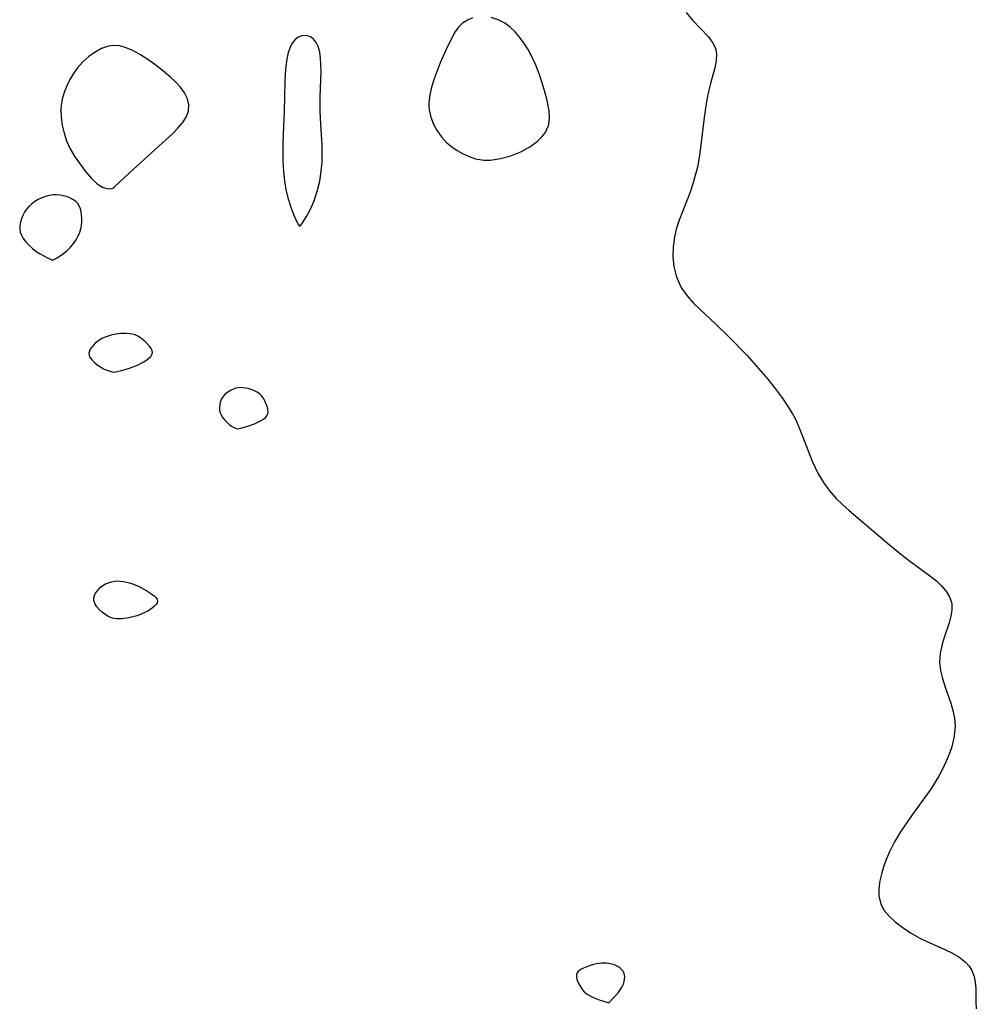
# Model space of a CAD drawing. Header units: metres. Extents: x 1073367 to 1082519, y 1569854 to 1574957.
# Tile 345 of 656: x 1076153 to 1076308, y 1573438 to 1573598. Entities that reach past the tile are written whole.
import ezdxf

# ---------------------------------------------------------------- set-up
doc = ezdxf.new("R2010")
doc.units = ezdxf.units.M
doc.layers.add('CGG_CurvaNivelLidar_v1', color=253, linetype='Continuous', lineweight=30)

msp = doc.modelspace()

# ---------------------------------------------------------------- linework, layer by layer
at = {"layer": 'CGG_CurvaNivelLidar_v1'}
for p, q in [((1076226.4844, 1573597.8624, 68), (1076225.6317, 1573597.5135, 68)), ((1076230.5985, 1573597.5578, 68), (1076229.4772, 1573597.9317, 68)), ((1076261.0049, 1573598.7043, 68), (1076261.9911, 1573597.5178, 68)), ((1076224.2025, 1573596.3302, 68), (1076223.6248, 1573595.5234, 68)), ((1076224.8648, 1573597.0047, 68), (1076224.2025, 1573596.3302, 68)), ((1076225.6317, 1573597.5135, 68), (1076224.8648, 1573597.0047, 68)), ((1076231.6716, 1573596.9892, 68), (1076230.5985, 1573597.5578, 68)), ((1076232.5343, 1573596.3481, 68), (1076231.6716, 1573596.9892, 68)), ((1076233.3402, 1573595.5905, 68), (1076232.5343, 1573596.3481, 68)), ((1076261.9911, 1573597.5178, 68), (1076264.6336, 1573594.788, 68)), ((1076198.2883, 1573594.7326, 68), (1076197.7784, 1573594.335, 68)), ((1076198.8441, 1573594.969, 68), (1076198.2883, 1573594.7326, 68)), ((1076199.5653, 1573595.015, 68), (1076198.8441, 1573594.969, 68)), ((1076200.2568, 1573594.7895, 68), (1076199.5653, 1573595.015, 68)), ((1076200.7574, 1573594.4103, 68), (1076200.2568, 1573594.7895, 68)), ((1076223.6248, 1573595.5234, 68), (1076223.1038, 1573594.6202, 68)), ((1076234.0928, 1573594.7396, 68), (1076233.3402, 1573595.5905, 68)), ((1076234.7921, 1573593.8122, 68), (1076234.0928, 1573594.7396, 68)), ((1076264.6336, 1573594.788, 68), (1076265.3109, 1573593.9033, 68)), ((1076167.5832, 1573593.2909, 68), (1076166.4551, 1573592.9016, 68)), ((1076168.4689, 1573593.4009, 68), (1076167.5832, 1573593.2909, 68)), ((1076169.3953, 1573593.3247, 68), (1076168.4689, 1573593.4009, 68)), ((1076170.4367, 1573593.0301, 68), (1076169.3953, 1573593.3247, 68)), ((1076197.012, 1573593.2154, 68), (1076196.6665, 1573592.2665, 68)), ((1076197.36, 1573593.8291, 68), (1076197.012, 1573593.2154, 68)), ((1076197.7784, 1573594.335, 68), (1076197.36, 1573593.8291, 68)), ((1076201.1803, 1573593.8818, 68), (1076200.7574, 1573594.4103, 68)), ((1076201.5092, 1573593.2293, 68), (1076201.1803, 1573593.8818, 68)), ((1076201.7606, 1573592.335, 68), (1076201.5092, 1573593.2293, 68)), ((1076223.1038, 1573594.6202, 68), (1076222.1489, 1573592.6502, 68)), ((1076235.4652, 1573592.7655, 68), (1076234.7921, 1573593.8122, 68)), ((1076265.3109, 1573593.9033, 68), (1076265.7444, 1573593.049, 68)), ((1076164.4008, 1573591.5898, 68), (1076163.4536, 1573590.7307, 68)), ((1076165.4062, 1573592.3231, 68), (1076164.4008, 1573591.5898, 68)), ((1076166.4551, 1573592.9016, 68), (1076165.4062, 1573592.3231, 68)), ((1076171.6049, 1573592.5165, 68), (1076170.4367, 1573593.0301, 68)), ((1076172.7775, 1573591.8654, 68), (1076171.6049, 1573592.5165, 68)), ((1076173.9449, 1573591.1167, 68), (1076172.7775, 1573591.8654, 68)), ((1076196.6665, 1573592.2665, 68), (1076196.43, 1573591.2003, 68)), ((1076201.8973, 1573591.3328, 68), (1076201.7606, 1573592.335, 68)), ((1076222.1489, 1573592.6502, 68), (1076221.2494, 1573590.576, 68)), ((1076236.1176, 1573591.5245, 68), (1076235.4652, 1573592.7655, 68)), ((1076236.7081, 1573590.2001, 68), (1076236.1176, 1573591.5245, 68)), ((1076265.7444, 1573593.049, 68), (1076265.8501, 1573592.707, 68)), ((1076265.8501, 1573592.707, 68), (1076265.9513, 1573592.0055, 68)), ((1076265.9513, 1573592.0055, 68), (1076265.8912, 1573590.9233, 68)), ((1076163.4536, 1573590.7307, 68), (1076162.5854, 1573589.7623, 68)), ((1076175.0958, 1573590.2989, 68), (1076173.9449, 1573591.1167, 68)), ((1076175.9745, 1573589.6256, 68), (1076175.0958, 1573590.2989, 68)), ((1076196.2738, 1573590.0248, 68), (1076196.1787, 1573588.7873, 68)), ((1076196.43, 1573591.2003, 68), (1076196.2738, 1573590.0248, 68)), ((1076201.955, 1573590.2507, 68), (1076201.8973, 1573591.3328, 68)), ((1076201.9642, 1573589.2907, 68), (1076201.955, 1573590.2507, 68)), ((1076221.2494, 1573590.576, 68), (1076220.7267, 1573589.2772, 68)), ((1076237.2594, 1573588.7839, 68), (1076236.7081, 1573590.2001, 68)), ((1076265.8912, 1573590.9233, 68), (1076265.6596, 1573589.7708, 68)), ((1076161.9169, 1573588.8467, 68), (1076161.3259, 1573587.8728, 68)), ((1076162.5854, 1573589.7623, 68), (1076161.9169, 1573588.8467, 68)), ((1076177.644, 1573588.2218, 68), (1076175.9745, 1573589.6256, 68)), ((1076196.1787, 1573588.7873, 68), (1076196.1233, 1573587.507, 68)), ((1076201.8372, 1573585.0582, 68), (1076201.9642, 1573589.2907, 68)), ((1076220.7267, 1573589.2772, 68), (1076220.2478, 1573587.9745, 68)), ((1076237.7577, 1573587.3288, 68), (1076237.2594, 1573588.7839, 68)), ((1076265.6596, 1573589.7708, 68), (1076264.9746, 1573587.2502, 68)), ((1076160.8156, 1573586.855, 68), (1076160.395, 1573585.8043, 68)), ((1076161.3259, 1573587.8728, 68), (1076160.8156, 1573586.855, 68)), ((1076178.4122, 1573587.5028, 68), (1076177.644, 1573588.2218, 68)), ((1076179.2301, 1573586.642, 68), (1076178.4122, 1573587.5028, 68)), ((1076196.1233, 1573587.507, 68), (1076196.0007, 1573582.7488, 68)), ((1076220.2478, 1573587.9745, 68), (1076219.8396, 1573586.6763, 68)), ((1076238.1886, 1573585.8863, 68), (1076237.7577, 1573587.3288, 68)), ((1076264.9746, 1573587.2502, 68), (1076264.6676, 1573585.9759, 68)), ((1076160.395, 1573585.8043, 68), (1076160.0799, 1573584.7291, 68)), ((1076179.9018, 1573585.749, 68), (1076179.2301, 1573586.642, 68)), ((1076180.3768, 1573584.78, 68), (1076179.9018, 1573585.749, 68)), ((1076219.5385, 1573585.3904, 68), (1076219.3925, 1573584.1257, 68)), ((1076219.8396, 1573586.6763, 68), (1076219.5385, 1573585.3904, 68)), ((1076238.537, 1573584.5063, 68), (1076238.1886, 1573585.8863, 68)), ((1076264.6676, 1573585.9759, 68), (1076264.3959, 1573584.6457, 68)), ((1076159.9083, 1573583.7599, 68), (1076159.8592, 1573583.0733, 68)), ((1076160.0799, 1573584.7291, 68), (1076159.9083, 1573583.7599, 68)), ((1076180.5903, 1573583.7792, 68), (1076180.3768, 1573584.78, 68)), ((1076180.5048, 1573582.7692, 68), (1076180.5903, 1573583.7792, 68)), ((1076201.831, 1573582.8279, 68), (1076201.8372, 1573585.0582, 68)), ((1076219.3925, 1573584.1257, 68), (1076219.393, 1573583.6002, 68)), ((1076219.393, 1573583.6002, 68), (1076219.4506, 1573582.9898, 68)), ((1076238.7192, 1573583.6174, 68), (1076238.537, 1573584.5063, 68)), ((1076238.8429, 1573582.7895, 68), (1076238.7192, 1573583.6174, 68)), ((1076264.3959, 1573584.6457, 68), (1076264.1623, 1573583.2719, 68)), ((1076159.8592, 1573583.0733, 68), (1076159.9016, 1573581.7964, 68)), ((1076180.1423, 1573581.7893, 68), (1076180.5048, 1573582.7692, 68)), ((1076196.0007, 1573582.7488, 68), (1076195.7877, 1573577.7246, 68)), ((1076201.922, 1573580.6177, 68), (1076201.831, 1573582.8279, 68)), ((1076219.4506, 1573582.9898, 68), (1076219.72, 1573581.8231, 68)), ((1076238.9073, 1573581.6228, 68), (1076238.8429, 1573582.7895, 68)), ((1076264.1623, 1573583.2719, 68), (1076263.9542, 1573581.7662, 68)), ((1076159.9016, 1573581.7964, 68), (1076160.0856, 1573580.5133, 68)), ((1076160.0856, 1573580.5133, 68), (1076160.3861, 1573579.2372, 68)), ((1076178.7941, 1573580.0003, 68), (1076179.5649, 1573580.895, 68)), ((1076179.5649, 1573580.895, 68), (1076180.1423, 1573581.7893, 68)), ((1076202.1226, 1573577.3066, 68), (1076201.922, 1573580.6177, 68)), ((1076219.72, 1573581.8231, 68), (1076220.1621, 1573580.6917, 68)), ((1076220.1621, 1573580.6917, 68), (1076220.7485, 1573579.6091, 68)), ((1076238.6708, 1573580.1419, 68), (1076238.8283, 1573580.6921, 68)), ((1076238.8283, 1573580.6921, 68), (1076238.9073, 1573581.6228, 68)), ((1076263.9542, 1573581.7662, 68), (1076263.3652, 1573576.8407, 68)), ((1076160.3861, 1573579.2372, 68), (1076160.7923, 1573577.9782, 68)), ((1076176.9246, 1573578.1733, 68), (1076177.9316, 1573579.1284, 68)), ((1076177.9316, 1573579.1284, 68), (1076178.7941, 1573580.0003, 68)), ((1076220.7485, 1573579.6091, 68), (1076221.464, 1573578.5945, 68)), ((1076237.68, 1573578.6148, 68), (1076238.2045, 1573579.2832, 68)), ((1076238.2045, 1573579.2832, 68), (1076238.4843, 1573579.7721, 68)), ((1076238.4843, 1573579.7721, 68), (1076238.5, 1573579.9886, 68)), ((1076238.5, 1573579.9886, 68), (1076238.6708, 1573580.1419, 68)), ((1076160.7923, 1573577.9782, 68), (1076161.3843, 1573576.6792, 68)), ((1076170.955, 1573572.7831, 68), (1076176.9246, 1573578.1733, 68)), ((1076195.7877, 1573577.7246, 68), (1076195.7584, 1573576.3642, 68)), ((1076202.1676, 1573576.0156, 68), (1076202.1226, 1573577.3066, 68)), ((1076221.464, 1573578.5945, 68), (1076222.3056, 1573577.6744, 68)), ((1076222.3056, 1573577.6744, 68), (1076223.1175, 1573576.9895, 68)), ((1076235.7324, 1573576.9918, 68), (1076236.9178, 1573577.8631, 68)), ((1076236.9178, 1573577.8631, 68), (1076237.68, 1573578.6148, 68)), ((1076161.3843, 1573576.6792, 68), (1076162.1399, 1573575.4101, 68)), ((1076195.7584, 1573576.3642, 68), (1076195.7904, 1573574.7089, 68)), ((1076202.136, 1573574.5933, 68), (1076202.1676, 1573576.0156, 68)), ((1076223.1175, 1573576.9895, 68), (1076224.0043, 1573576.3887, 68)), ((1076224.0043, 1573576.3887, 68), (1076224.9488, 1573575.8677, 68)), ((1076224.9488, 1573575.8677, 68), (1076225.9374, 1573575.4281, 68)), ((1076231.0099, 1573575.106, 68), (1076232.6892, 1573575.5663, 68)), ((1076232.6892, 1573575.5663, 68), (1076234.2945, 1573576.2091, 68)), ((1076234.2945, 1573576.2091, 68), (1076235.7324, 1573576.9918, 68)), ((1076263.3652, 1573576.8407, 68), (1076263.1306, 1573575.2815, 68)), ((1076162.1399, 1573575.4101, 68), (1076163.0002, 1573574.1779, 68)), ((1076163.0002, 1573574.1779, 68), (1076163.8871, 1573573.022, 68)), ((1076195.7904, 1573574.7089, 68), (1076195.9024, 1573572.9586, 68)), ((1076202.008, 1573573.0925, 68), (1076202.136, 1573574.5933, 68)), ((1076225.9374, 1573575.4281, 68), (1076226.9607, 1573575.0779, 68)), ((1076226.9607, 1573575.0779, 68), (1076228.3073, 1573574.8595, 68)), ((1076228.3073, 1573574.8595, 68), (1076229.3542, 1573574.8697, 68)), ((1076229.3542, 1573574.8697, 68), (1076231.0099, 1573575.106, 68)), ((1076263.1306, 1573575.2815, 68), (1076262.8356, 1573573.733, 68)), ((1076163.8871, 1573573.022, 68), (1076164.824, 1573571.9038, 68)), ((1076168.5, 1573570.4693, 68), (1076170.955, 1573572.7831, 68)), ((1076195.9024, 1573572.9586, 68), (1076196.0622, 1573571.5183, 68)), ((1076201.742, 1573571.4305, 68), (1076202.008, 1573573.0925, 68)), ((1076262.8356, 1573573.733, 68), (1076262.5044, 1573572.3628, 68)), ((1076164.824, 1573571.9038, 68), (1076165.736, 1573571.0251, 68)), ((1076165.736, 1573571.0251, 68), (1076166.6329, 1573570.465, 68)), ((1076196.0622, 1573571.5183, 68), (1076196.2911, 1573570.1078, 68)), ((1076201.3488, 1573569.8073, 68), (1076201.742, 1573571.4305, 68)), ((1076262.1124, 1573571.0116, 68), (1076261.6653, 1573569.6837, 68)), ((1076262.5044, 1573572.3628, 68), (1076262.1124, 1573571.0116, 68)), ((1076158.5603, 1573569.2453, 68), (1076157.9584, 1573569.1474, 68)), ((1076159.1325, 1573569.2583, 68), (1076158.5603, 1573569.2453, 68)), ((1076159.7029, 1573569.2049, 68), (1076159.1325, 1573569.2583, 68)), ((1076160.2649, 1573569.0974, 68), (1076159.7029, 1573569.2049, 68)), ((1076166.6329, 1573570.465, 68), (1076167.306, 1573570.2659, 68)), ((1076167.306, 1573570.2659, 68), (1076167.8871, 1573570.2327, 68)), ((1076167.8871, 1573570.2327, 68), (1076168.3066, 1573570.3126, 68)), ((1076168.3066, 1573570.3126, 68), (1076168.5, 1573570.4693, 68)), ((1076196.2911, 1573570.1078, 68), (1076196.593, 1573568.7677, 68)), ((1076200.8423, 1573568.2904, 68), (1076201.3488, 1573569.8073, 68)), ((1076261.6653, 1573569.6837, 68), (1076259.9043, 1573565.1597, 68)), ((1076155.1768, 1573567.79, 68), (1076154.7208, 1573567.3776, 68)), ((1076155.6811, 1573568.1534, 68), (1076155.1768, 1573567.79, 68)), ((1076156.22, 1573568.4729, 68), (1076155.6811, 1573568.1534, 68)), ((1076156.7837, 1573568.7488, 68), (1076156.22, 1573568.4729, 68)), ((1076157.3649, 1573568.9768, 68), (1076156.7837, 1573568.7488, 68)), ((1076157.9584, 1573569.1474, 68), (1076157.3649, 1573568.9768, 68)), ((1076160.8107, 1573568.9431, 68), (1076160.2649, 1573569.0974, 68)), ((1076161.3308, 1573568.7451, 68), (1076160.8107, 1573568.9431, 68)), ((1076161.8132, 1573568.5021, 68), (1076161.3308, 1573568.7451, 68)), ((1076162.2422, 1573568.2083, 68), (1076161.8132, 1573568.5021, 68)), ((1076162.5975, 1573567.853, 68), (1076162.2422, 1573568.2083, 68)), ((1076162.8522, 1573567.4467, 68), (1076162.5975, 1573567.853, 68)), ((1076196.593, 1573568.7677, 68), (1076197.0555, 1573567.2566, 68)), ((1076200.2394, 1573566.9118, 68), (1076200.8423, 1573568.2904, 68)), ((1076154.0034, 1573566.429, 68), (1076153.7225, 1573565.9065, 68)), ((1076154.3349, 1573566.9235, 68), (1076154.0034, 1573566.429, 68)), ((1076154.7208, 1573567.3776, 68), (1076154.3349, 1573566.9235, 68)), ((1076163.034, 1573566.9872, 68), (1076162.8522, 1573567.4467, 68)), ((1076163.1571, 1573566.4884, 68), (1076163.034, 1573566.9872, 68)), ((1076163.2314, 1573565.9617, 68), (1076163.1571, 1573566.4884, 68)), ((1076197.0555, 1573567.2566, 68), (1076197.551, 1573565.9766, 68)), ((1076199.6241, 1573565.7594, 68), (1076200.2394, 1573566.9118, 68)), ((1076153.3221, 1573564.8158, 68), (1076153.2224, 1573564.2635, 68)), ((1076153.4931, 1573565.366, 68), (1076153.3221, 1573564.8158, 68)), ((1076153.7225, 1573565.9065, 68), (1076153.4931, 1573565.366, 68)), ((1076163.2017, 1573564.2991, 68), (1076163.2533, 1573564.8597, 68)), ((1076163.2627, 1573565.4162, 68), (1076163.2314, 1573565.9617, 68)), ((1076163.2533, 1573564.8597, 68), (1076163.2627, 1573565.4162, 68)), ((1076197.551, 1573565.9766, 68), (1076198.0046, 1573564.9901, 68)), ((1076198.0046, 1573564.9901, 68), (1076198.3438, 1573564.3607, 68)), ((1076198.6777, 1573564.3294, 68), (1076199.0773, 1573564.882, 68)), ((1076199.0773, 1573564.882, 68), (1076199.6241, 1573565.7594, 68)), ((1076259.9043, 1573565.1597, 68), (1076259.4141, 1573563.6739, 68)), ((1076153.2224, 1573564.2635, 68), (1076153.2149, 1573563.7162, 68)), ((1076153.2149, 1573563.7162, 68), (1076153.3093, 1573563.2125, 68)), ((1076153.3093, 1573563.2125, 68), (1076153.4896, 1573562.719, 68)), ((1076162.6901, 1573562.5972, 68), (1076162.9451, 1573563.1867, 68)), ((1076162.9451, 1573563.1867, 68), (1076163.1022, 1573563.7411, 68)), ((1076163.1022, 1573563.7411, 68), (1076163.2017, 1573564.2991, 68)), ((1076198.3438, 1573564.3607, 68), (1076198.5, 1573564.1555, 68)), ((1076198.5, 1573564.1555, 68), (1076198.6777, 1573564.3294, 68)), ((1076259.4141, 1573563.6739, 68), (1076259.1208, 1573562.47, 68)), ((1076153.4896, 1573562.719, 68), (1076153.7863, 1573562.2004, 68)), ((1076153.7863, 1573562.2004, 68), (1076154.2022, 1573561.6557, 68)), ((1076154.2022, 1573561.6557, 68), (1076154.7112, 1573561.1086, 68)), ((1076161.4097, 1573560.774, 68), (1076161.9051, 1573561.3644, 68)), ((1076161.9051, 1573561.3644, 68), (1076162.3377, 1573561.9808, 68)), ((1076162.3377, 1573561.9808, 68), (1076162.6901, 1573562.5972, 68)), ((1076259.1208, 1573562.47, 68), (1076258.9053, 1573560.8471, 68)), ((1076154.7112, 1573561.1086, 68), (1076155.2872, 1573560.5825, 68)), ((1076155.2872, 1573560.5825, 68), (1076155.9044, 1573560.0996, 68)), ((1076155.9044, 1573560.0996, 68), (1076156.5433, 1573559.6714, 68)), ((1076156.5433, 1573559.6714, 68), (1076157.6988, 1573559.0265, 68)), ((1076159.253, 1573559.052, 68), (1076160.302, 1573559.7608, 68)), ((1076160.302, 1573559.7608, 68), (1076160.8697, 1573560.2347, 68)), ((1076160.8697, 1573560.2347, 68), (1076161.4097, 1573560.774, 68)), ((1076258.9053, 1573560.8471, 68), (1076258.8821, 1573559.2296, 68)), ((1076157.6988, 1573559.0265, 68), (1076158.5, 1573558.6617, 68)), ((1076158.5, 1573558.6617, 68), (1076159.253, 1573559.052, 68)), ((1076258.8821, 1573559.2296, 68), (1076259.0468, 1573557.6422, 68)), ((1076259.0468, 1573557.6422, 68), (1076259.4092, 1573556.1124, 68)), ((1076259.4092, 1573556.1124, 68), (1076259.9941, 1573554.6716, 68)), ((1076259.9941, 1573554.6716, 68), (1076260.3202, 1573554.0929, 68)), ((1076260.3202, 1573554.0929, 68), (1076261.1913, 1573552.8815, 68)), ((1076261.1913, 1573552.8815, 68), (1076262.2208, 1573551.7335, 68)), ((1076262.2208, 1573551.7335, 68), (1076263.3563, 1573550.6172, 68)), ((1076263.3563, 1573550.6172, 68), (1076265.7206, 1573548.4167, 68)), ((1076265.7206, 1573548.4167, 68), (1076268.0647, 1573546.1676, 68)), ((1076165.7837, 1573545.5386, 68), (1076165.4404, 1573545.2534, 68)), ((1076166.1587, 1573545.7952, 68), (1076165.7837, 1573545.5386, 68)), ((1076166.5912, 1573546.0305, 68), (1076166.1587, 1573545.7952, 68)), ((1076167.0498, 1573546.231, 68), (1076166.5912, 1573546.0305, 68)), ((1076168.0181, 1573546.5436, 68), (1076167.0498, 1573546.231, 68)), ((1076168.5186, 1573546.6569, 68), (1076168.0181, 1573546.5436, 68)), ((1076169.5022, 1573546.7899, 68), (1076168.5186, 1573546.6569, 68)), ((1076170.4821, 1573546.8142, 68), (1076169.5022, 1573546.7899, 68)), ((1076170.9614, 1573546.7794, 68), (1076170.4821, 1573546.8142, 68)), ((1076171.4277, 1573546.7048, 68), (1076170.9614, 1573546.7794, 68)), ((1076171.8752, 1573546.5799, 68), (1076171.4277, 1573546.7048, 68)), ((1076172.3411, 1573546.3741, 68), (1076171.8752, 1573546.5799, 68)), ((1076172.7793, 1573546.111, 68), (1076172.3411, 1573546.3741, 68)), ((1076173.5741, 1573545.476, 68), (1076172.7793, 1573546.111, 68)), ((1076174.228, 1573544.7688, 68), (1076173.5741, 1573545.476, 68)), ((1076268.0647, 1573546.1676, 68), (1076270.8211, 1573543.3234, 68)), ((1076164.4873, 1573543.9503, 68), (1076164.4157, 1573543.6053, 68)), ((1076164.6429, 1573544.2911, 68), (1076164.4873, 1573543.9503, 68)), ((1076164.8623, 1573544.6245, 68), (1076164.6429, 1573544.2911, 68)), ((1076165.1314, 1573544.9468, 68), (1076164.8623, 1573544.6245, 68)), ((1076165.4404, 1573545.2534, 68), (1076165.1314, 1573544.9468, 68)), ((1076174.473, 1573544.4086, 68), (1076174.228, 1573544.7688, 68)), ((1076174.6351, 1573544.0531, 68), (1076174.473, 1573544.4086, 68)), ((1076174.6822, 1573543.7095, 68), (1076174.6351, 1573544.0531, 68)), ((1076164.4157, 1573543.6053, 68), (1076164.4507, 1573543.2558, 68)), ((1076164.4507, 1573543.2558, 68), (1076164.6223, 1573542.8799, 68)), ((1076164.6223, 1573542.8799, 68), (1076164.9156, 1573542.4878, 68)), ((1076164.9156, 1573542.4878, 68), (1076165.3045, 1573542.0976, 68)), ((1076172.8521, 1573542.0007, 68), (1076173.3758, 1573542.2873, 68)), ((1076173.3758, 1573542.2873, 68), (1076173.7942, 1573542.5616, 68)), ((1076173.7942, 1573542.5616, 68), (1076174.1295, 1573542.8318, 68)), ((1076174.1295, 1573542.8318, 68), (1076174.4034, 1573543.1119, 68)), ((1076174.4034, 1573543.1119, 68), (1076174.5961, 1573543.4036, 68)), ((1076174.5961, 1573543.4036, 68), (1076174.6822, 1573543.7095, 68)), ((1076270.8211, 1573543.3234, 68), (1076273.1271, 1573540.7433, 68)), ((1076165.3045, 1573542.0976, 68), (1076165.7627, 1573541.7274, 68)), ((1076165.7627, 1573541.7274, 68), (1076166.2643, 1573541.3944, 68)), ((1076166.2643, 1573541.3944, 68), (1076166.7837, 1573541.1139, 68)), ((1076166.7837, 1573541.1139, 68), (1076167.3089, 1573540.8893, 68)), ((1076167.3089, 1573540.8893, 68), (1076168.1691, 1573540.6246, 68)), ((1076168.1691, 1573540.6246, 68), (1076168.5, 1573540.5776, 68)), ((1076168.5, 1573540.5776, 68), (1076169.7328, 1573540.8252, 68)), ((1076169.7328, 1573540.8252, 68), (1076170.9573, 1573541.1955, 68)), ((1076170.9573, 1573541.1955, 68), (1076172.2543, 1573541.7146, 68)), ((1076172.2543, 1573541.7146, 68), (1076172.8521, 1573542.0007, 68)), ((1076273.1271, 1573540.7433, 68), (1076274.2374, 1573539.4258, 68)), ((1076274.2374, 1573539.4258, 68), (1076275.4327, 1573537.9373, 68)), ((1076187.4094, 1573537.6333, 68), (1076186.718, 1573537.1936, 68)), ((1076187.7804, 1573537.8079, 68), (1076187.4094, 1573537.6333, 68)), ((1076188.1641, 1573537.9437, 68), (1076187.7804, 1573537.8079, 68)), ((1076188.559, 1573538.0304, 68), (1076188.1641, 1573537.9437, 68)), ((1076188.9617, 1573538.0593, 68), (1076188.559, 1573538.0304, 68)), ((1076189.3706, 1573538.0399, 68), (1076188.9617, 1573538.0593, 68)), ((1076190.1912, 1573537.8931, 68), (1076189.3706, 1573538.0399, 68)), ((1076190.9886, 1573537.634, 68), (1076190.1912, 1573537.8931, 68)), ((1076191.7206, 1573537.2624, 68), (1076190.9886, 1573537.634, 68)), ((1076275.4327, 1573537.9373, 68), (1076276.5653, 1573536.4198, 68)), ((1076185.7449, 1573535.9991, 68), (1076185.6317, 1573535.6407, 68)), ((1076185.9072, 1573536.3334, 68), (1076185.7449, 1573535.9991, 68)), ((1076186.134, 1573536.6488, 68), (1076185.9072, 1573536.3334, 68)), ((1076186.4084, 1573536.9344, 68), (1076186.134, 1573536.6488, 68)), ((1076186.718, 1573537.1936, 68), (1076186.4084, 1573536.9344, 68)), ((1076192.0428, 1573537.0229, 68), (1076191.7206, 1573537.2624, 68)), ((1076192.3365, 1573536.7263, 68), (1076192.0428, 1573537.0229, 68)), ((1076192.5915, 1573536.3922, 68), (1076192.3365, 1573536.7263, 68)), ((1076192.8134, 1573536.0321, 68), (1076192.5915, 1573536.3922, 68)), ((1076193.1649, 1573535.271, 68), (1076192.8134, 1573536.0321, 68)), ((1076276.5653, 1573536.4198, 68), (1076277.6097, 1573534.8617, 68)), ((1076185.6317, 1573535.6407, 68), (1076185.5282, 1573534.8814, 68)), ((1076185.5282, 1573534.8814, 68), (1076185.5357, 1573534.4911, 68)), ((1076185.5357, 1573534.4911, 68), (1076185.6181, 1573534.0725, 68)), ((1076193.2894, 1573534.8858, 68), (1076193.1649, 1573535.271, 68)), ((1076193.3698, 1573534.5077, 68), (1076193.2894, 1573534.8858, 68)), ((1076193.3926, 1573534.145, 68), (1076193.3698, 1573534.5077, 68)), ((1076277.6097, 1573534.8617, 68), (1076278.2249, 1573533.8234, 68)), ((1076185.6181, 1573534.0725, 68), (1076185.7892, 1573533.6371, 68)), ((1076185.7892, 1573533.6371, 68), (1076186.0551, 1573533.1954, 68)), ((1076186.0551, 1573533.1954, 68), (1076186.3917, 1573532.7759, 68)), ((1076186.3917, 1573532.7759, 68), (1076186.774, 1573532.3932, 68)), ((1076191.7625, 1573532.4684, 68), (1076192.2524, 1573532.7226, 68)), ((1076192.2524, 1573532.7226, 68), (1076192.6642, 1573532.9818, 68)), ((1076192.6642, 1573532.9818, 68), (1076192.9699, 1573533.2387, 68)), ((1076192.9699, 1573533.2387, 68), (1076193.1926, 1573533.509, 68)), ((1076193.1926, 1573533.509, 68), (1076193.3381, 1573533.8075, 68)), ((1076193.3381, 1573533.8075, 68), (1076193.3926, 1573534.145, 68)), ((1076278.2249, 1573533.8234, 68), (1076278.6956, 1573532.9312, 68)), ((1076278.6956, 1573532.9312, 68), (1076279.3276, 1573531.5503, 68)), ((1076186.774, 1573532.3932, 68), (1076187.1773, 1573532.0613, 68)), ((1076187.1773, 1573532.0613, 68), (1076187.5764, 1573531.7928, 68)), ((1076187.5764, 1573531.7928, 68), (1076187.9351, 1573531.5991, 68)), ((1076187.9351, 1573531.5991, 68), (1076188.2313, 1573531.4714, 68)), ((1076188.2313, 1573531.4714, 68), (1076188.5, 1573531.4065, 68)), ((1076188.5, 1573531.4065, 68), (1076189.1496, 1573531.5396, 68)), ((1076189.1496, 1573531.5396, 68), (1076190.1147, 1573531.814, 68)), ((1076190.1147, 1573531.814, 68), (1076191.224, 1573532.2271, 68)), ((1076191.224, 1573532.2271, 68), (1076191.7625, 1573532.4684, 68)), ((1076279.3276, 1573531.5503, 68), (1076279.8705, 1573530.2052, 68)), ((1076279.8705, 1573530.2052, 68), (1076281.4225, 1573526.1599, 68)), ((1076281.4225, 1573526.1599, 68), (1076281.8737, 1573525.1319, 68)), ((1076281.8737, 1573525.1319, 68), (1076282.3728, 1573524.1316, 68)), ((1076282.3728, 1573524.1316, 68), (1076283.2258, 1573522.7145, 68)), ((1076283.2258, 1573522.7145, 68), (1076284.2069, 1573521.3782, 68)), ((1076284.2069, 1573521.3782, 68), (1076285.3059, 1573520.128, 68)), ((1076285.3059, 1573520.128, 68), (1076286.3214, 1573519.1377, 68)), ((1076286.3214, 1573519.1377, 68), (1076287.3923, 1573518.1887, 68)), ((1076287.3923, 1573518.1887, 68), (1076293.9404, 1573512.6071, 68)), ((1076293.9404, 1573512.6071, 68), (1076295.9549, 1573510.953, 68)), ((1076295.9549, 1573510.953, 68), (1076297.3523, 1573509.8929, 68)), ((1076297.3523, 1573509.8929, 68), (1076300.1858, 1573507.8506, 68)), ((1076300.1858, 1573507.8506, 68), (1076301.5085, 1573506.8019, 68)), ((1076165.9925, 1573505.4667, 67.5), (1076166.2969, 1573505.7648, 67.5)), ((1076166.2969, 1573505.7648, 67.5), (1076166.6871, 1573506.0585, 67.5)), ((1076166.6871, 1573506.0585, 67.5), (1076167.1151, 1573506.307, 67.5)), ((1076167.1151, 1573506.307, 67.5), (1076167.5707, 1573506.5105, 67.5)), ((1076167.5707, 1573506.5105, 67.5), (1076168.0472, 1573506.6647, 67.5)), ((1076168.0472, 1573506.6647, 67.5), (1076168.5402, 1573506.7612, 67.5)), ((1076168.5402, 1573506.7612, 67.5), (1076169.0162, 1573506.7922, 67.5)), ((1076169.0162, 1573506.7922, 67.5), (1076169.9878, 1573506.7152, 67.5)), ((1076169.9878, 1573506.7152, 67.5), (1076170.9621, 1573506.4997, 67.5)), ((1076170.9621, 1573506.4997, 67.5), (1076171.4419, 1573506.3458, 67.5)), ((1076171.4419, 1573506.3458, 67.5), (1076172.4162, 1573505.9321, 67.5)), ((1076172.4162, 1573505.9321, 67.5), (1076173.7875, 1573505.1804, 67.5)), ((1076301.5085, 1573506.8019, 68), (1076302.3967, 1573505.9481, 68)), ((1076302.3967, 1573505.9481, 68), (1076303.1315, 1573505.053, 68)), ((1076165.2085, 1573503.6503, 67.5), (1076165.2155, 1573504.0562, 67.5)), ((1076165.2155, 1573504.0562, 67.5), (1076165.3303, 1573504.4288, 67.5)), ((1076165.3303, 1573504.4288, 67.5), (1076165.5049, 1573504.7914, 67.5)), ((1076165.5049, 1573504.7914, 67.5), (1076165.7277, 1573505.1396, 67.5)), ((1076165.7277, 1573505.1396, 67.5), (1076165.9925, 1573505.4667, 67.5)), ((1076173.7875, 1573505.1804, 67.5), (1076174.5962, 1573504.6422, 67.5)), ((1076174.5962, 1573504.6422, 67.5), (1076174.9422, 1573504.3688, 67.5)), ((1076174.9422, 1573504.3688, 67.5), (1076175.2283, 1573504.094, 67.5)), ((1076175.2283, 1573504.094, 67.5), (1076175.4313, 1573503.8187, 67.5)), ((1076303.1315, 1573505.053, 68), (1076303.6765, 1573504.1182, 68)), ((1076303.6765, 1573504.1182, 68), (1076303.986, 1573503.1437, 68)), ((1076165.3695, 1573503.1393, 67.5), (1076165.2085, 1573503.6503, 67.5)), ((1076165.684, 1573502.6203, 67.5), (1076165.3695, 1573503.1393, 67.5)), ((1076166.1102, 1573502.1224, 67.5), (1076165.684, 1573502.6203, 67.5)), ((1076174.7113, 1573502.4543, 67.5), (1076173.9237, 1573501.9278, 67.5)), ((1076175.0373, 1573502.7237, 67.5), (1076174.7113, 1573502.4543, 67.5)), ((1076175.2969, 1573502.9955, 67.5), (1076175.0373, 1573502.7237, 67.5)), ((1076175.4675, 1573503.269, 67.5), (1076175.2969, 1573502.9955, 67.5)), ((1076175.4313, 1573503.8187, 67.5), (1076175.5199, 1573503.5436, 67.5)), ((1076175.5199, 1573503.5436, 67.5), (1076175.4675, 1573503.269, 67.5)), ((1076303.986, 1573503.1437, 68), (1076304.0292, 1573502.1358, 68)), ((1076166.6071, 1573501.6731, 67.5), (1076166.1102, 1573502.1224, 67.5)), ((1076167.1333, 1573501.2975, 67.5), (1076166.6071, 1573501.6731, 67.5)), ((1076167.55, 1573501.0598, 67.5), (1076167.1333, 1573501.2975, 67.5)), ((1076168.232, 1573500.7632, 67.5), (1076167.55, 1573501.0598, 67.5)), ((1076168.5, 1573500.7046, 67.5), (1076168.232, 1573500.7632, 67.5)), ((1076170.8549, 1573500.8143, 67.5), (1076169.6755, 1573500.6812, 67.5)), ((1076171.5359, 1573500.9651, 67.5), (1076170.8549, 1573500.8143, 67.5)), ((1076172.212, 1573501.1673, 67.5), (1076171.5359, 1573500.9651, 67.5)), ((1076172.8546, 1573501.4062, 67.5), (1076172.212, 1573501.1673, 67.5)), ((1076173.435, 1573501.6653, 67.5), (1076172.8546, 1573501.4062, 67.5)), ((1076173.9237, 1573501.9278, 67.5), (1076173.435, 1573501.6653, 67.5)), ((1076303.8647, 1573501.0913, 68), (1076303.5634, 1573500.0129, 68)), ((1076304.0292, 1573502.1358, 68), (1076303.8647, 1573501.0913, 68)), ((1076168.8104, 1573500.673, 67.5), (1076168.5, 1573500.7046, 67.5)), ((1076169.6755, 1573500.6812, 67.5), (1076168.8104, 1573500.673, 67.5)), ((1076303.5634, 1573500.0129, 68), (1076302.7654, 1573497.6462, 68)), ((1076302.7654, 1573497.6462, 68), (1076302.3866, 1573496.3621, 68)), ((1076302.3866, 1573496.3621, 68), (1076302.1139, 1573495.0594, 68)), ((1076302.1139, 1573495.0594, 68), (1076302.0144, 1573493.625, 68)), ((1076302.0144, 1573493.625, 68), (1076302.1579, 1573492.3095, 68)), ((1076302.1579, 1573492.3095, 68), (1076302.4783, 1573490.9885, 68)), ((1076302.4783, 1573490.9885, 68), (1076302.9201, 1573489.6251, 68)), ((1076302.9201, 1573489.6251, 68), (1076303.821, 1573487.0415, 68)), ((1076303.821, 1573487.0415, 68), (1076304.1771, 1573485.8208, 68)), ((1076304.1771, 1573485.8208, 68), (1076304.4333, 1573484.588, 68)), ((1076304.5418, 1573483.342, 68), (1076304.402, 1573481.6648, 68)), ((1076304.4333, 1573484.588, 68), (1076304.5418, 1573483.342, 68)), ((1076304.402, 1573481.6648, 68), (1076303.9906, 1573479.9724, 68)), ((1076303.6744, 1573479.0418, 68), (1076303.3057, 1573478.1109, 68)), ((1076303.9906, 1573479.9724, 68), (1076303.6744, 1573479.0418, 68)), ((1076303.3057, 1573478.1109, 68), (1076302.6462, 1573476.6688, 68)), ((1076302.6462, 1573476.6688, 68), (1076301.8934, 1573475.2381, 68)), ((1076301.0557, 1573473.8288, 68), (1076300.449, 1573472.8999, 68)), ((1076301.8934, 1573475.2381, 68), (1076301.0557, 1573473.8288, 68)), ((1076300.449, 1573472.8999, 68), (1076297.614, 1573468.964, 68)), ((1076297.614, 1573468.964, 68), (1076295.7243, 1573466.188, 68)), ((1076295.7243, 1573466.188, 68), (1076294.7544, 1573464.6051, 68)), ((1076294.7544, 1573464.6051, 68), (1076293.9091, 1573463.0018, 68)), ((1076293.9091, 1573463.0018, 68), (1076293.4137, 1573461.8529, 68)), ((1076293.4137, 1573461.8529, 68), (1076292.9999, 1573460.7011, 68)), ((1076292.6595, 1573459.5598, 68), (1076292.3599, 1573458.2777, 68)), ((1076292.9999, 1573460.7011, 68), (1076292.6595, 1573459.5598, 68)), ((1076292.3599, 1573458.2777, 68), (1076292.1891, 1573457.0382, 68)), ((1076292.1891, 1573457.0382, 68), (1076292.1924, 1573455.8543, 68)), ((1076292.1924, 1573455.8543, 68), (1076292.4933, 1573454.542, 68)), ((1076292.4933, 1573454.542, 68), (1076293.0605, 1573453.5008, 68)), ((1076293.0605, 1573453.5008, 68), (1076293.8605, 1573452.549, 68)), ((1076293.8605, 1573452.549, 68), (1076294.8313, 1573451.6639, 68)), ((1076294.8313, 1573451.6639, 68), (1076295.9211, 1573450.8268, 68)), ((1076295.9211, 1573450.8268, 68), (1076297.3208, 1573449.8824, 68)), ((1076297.3208, 1573449.8824, 68), (1076298.8085, 1573449.0286, 68)), ((1076298.8085, 1573449.0286, 68), (1076299.9549, 1573448.4759, 68)), ((1076299.9549, 1573448.4759, 68), (1076302.2665, 1573447.4701, 68)), ((1076302.2665, 1573447.4701, 68), (1076303.8855, 1573446.7048, 68)), ((1076303.8855, 1573446.7048, 68), (1076305.1453, 1573445.9859, 68)), ((1076305.1453, 1573445.9859, 68), (1076306.2173, 1573445.1506, 68)), ((1076306.2173, 1573445.1506, 68), (1076306.796, 1573444.4964, 68)), ((1076243.4985, 1573443.5559, 68), (1076243.3301, 1573443.2962, 68)), ((1076243.7498, 1573443.7844, 68), (1076243.4985, 1573443.5559, 68)), ((1076244.0611, 1573443.9891, 68), (1076243.7498, 1573443.7844, 68)), ((1076244.4155, 1573444.1752, 68), (1076244.0611, 1573443.9891, 68)), ((1076245.2071, 1573444.5018, 68), (1076244.4155, 1573444.1752, 68)), ((1076246.0613, 1573444.7659, 68), (1076245.2071, 1573444.5018, 68)), ((1076246.5012, 1573444.8665, 68), (1076246.0613, 1573444.7659, 68)), ((1076247.3328, 1573444.9693, 68), (1076246.5012, 1573444.8665, 68)), ((1076248.1037, 1573444.957, 68), (1076247.3328, 1573444.9693, 68)), ((1076248.4833, 1573444.9144, 68), (1076248.1037, 1573444.957, 68)), ((1076249.2708, 1573444.7336, 68), (1076248.4833, 1573444.9144, 68)), ((1076249.6377, 1573444.5928, 68), (1076249.2708, 1573444.7336, 68)), ((1076249.9708, 1573444.418, 68), (1076249.6377, 1573444.5928, 68)), ((1076250.2746, 1573444.2102, 68), (1076249.9708, 1573444.418, 68)), ((1076250.5436, 1573443.9735, 68), (1076250.2746, 1573444.2102, 68)), ((1076250.7693, 1573443.7095, 68), (1076250.5436, 1573443.9735, 68)), ((1076250.9392, 1573443.4176, 68), (1076250.7693, 1573443.7095, 68)), ((1076251.0422, 1573443.0983, 68), (1076250.9392, 1573443.4176, 68)), ((1076306.796, 1573444.4964, 68), (1076307.2484, 1573443.7719, 68)), ((1076307.2484, 1573443.7719, 68), (1076307.6169, 1573442.825, 68)), ((1076243.3301, 1573443.2962, 68), (1076243.2652, 1573443.0155, 68)), ((1076243.2652, 1573443.0155, 68), (1076243.2782, 1573442.7074, 68)), ((1076243.2782, 1573442.7074, 68), (1076243.351, 1573442.3796, 68)), ((1076243.351, 1573442.3796, 68), (1076243.4698, 1573442.0391, 68)), ((1076243.4698, 1573442.0391, 68), (1076243.8092, 1573441.3432, 68)), ((1076250.8672, 1573441.5826, 68), (1076251.0123, 1573442.0139, 68)), ((1076251.0123, 1573442.0139, 68), (1076251.0801, 1573442.4018, 68)), ((1076251.086, 1573442.7573, 68), (1076251.0422, 1573443.0983, 68)), ((1076251.0801, 1573442.4018, 68), (1076251.086, 1573442.7573, 68)), ((1076307.6169, 1573442.825, 68), (1076307.7981, 1573441.898, 68)), ((1076307.7981, 1573441.898, 68), (1076307.8649, 1573440.8784, 68)), ((1076243.8092, 1573441.3432, 68), (1076244.2541, 1573440.6662, 68)), ((1076244.2541, 1573440.6662, 68), (1076244.5363, 1573440.3425, 68)), ((1076244.5363, 1573440.3425, 68), (1076244.9063, 1573440.0261, 68)), ((1076250.005, 1573440.1788, 68), (1076250.3506, 1573440.6465, 68)), ((1076250.3506, 1573440.6465, 68), (1076250.6504, 1573441.1301, 68)), ((1076250.6504, 1573441.1301, 68), (1076250.8672, 1573441.5826, 68)), ((1076307.8649, 1573440.8784, 68), (1076307.892, 1573438.6662, 68)), ((1076244.9063, 1573440.0261, 68), (1076245.3647, 1573439.7299, 68)), ((1076245.3647, 1573439.7299, 68), (1076245.8771, 1573439.466, 68)), ((1076245.8771, 1573439.466, 68), (1076246.9443, 1573439.0354, 68)), ((1076246.9443, 1573439.0354, 68), (1076248.5, 1573438.5638, 68)), ((1076248.5, 1573438.5638, 68), (1076249.2871, 1573439.3515, 68)), ((1076249.2871, 1573439.3515, 68), (1076250.005, 1573440.1788, 68)), ((1076307.892, 1573438.6662, 68), (1076307.9649, 1573437.562, 68))]:
    msp.add_line(p, q, dxfattribs=at)

doc.saveas('drawing.dxf')
